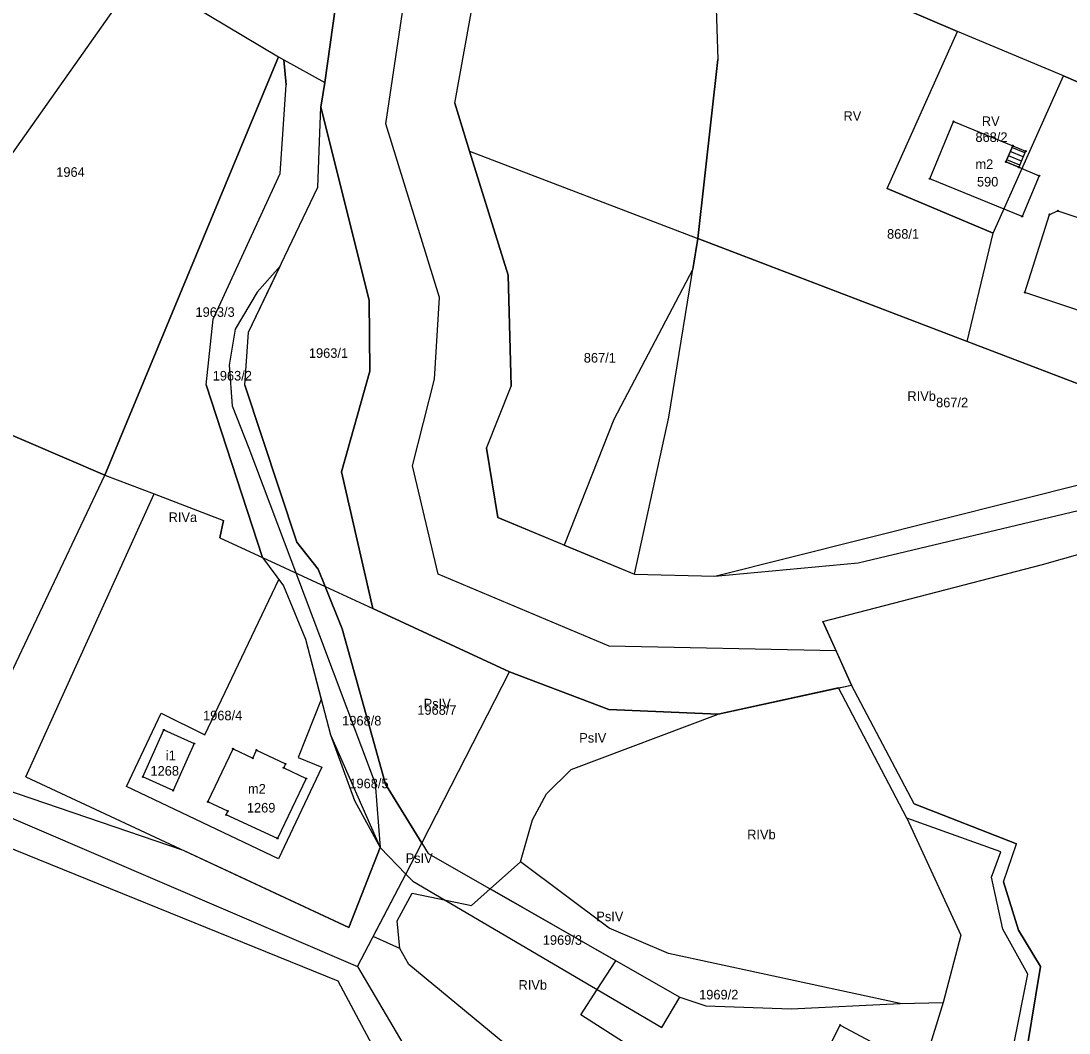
# Model space of a CAD drawing. Extents: x 7498273 to 7499989, y 5499795 to 5500810.
# Drawn here: x 7499569.7 to 7499733.8, y 5499938.6 to 5500097 of the extents above; entities that cross this region are included whole.
import ezdxf

# ---------------------------------------------------------------- set-up
doc = ezdxf.new("R2010")
doc.units = 0
for name, color, linetype in [('209-oznaczenie konturu klasyfikacyjnego', 7, 'Continuous'), ('211-numer działki ewidencyjnej', 7, 'Continuous'), ('217-kontur klasyfikacyjny', 7, 'Continuous'), ('218-kontur użytku gruntowego', 7, 'Continuous'), ('219-działka ewidencyjna', 7, 'Continuous'), ('312-budynek ewidencyjny', 7, 'Continuous'), ('312-oznaczenie budynku ewidencyjnego', 7, 'Continuous'), ('312-oznaczenie budynku ewidencyjnego-Atr117', 7, 'Continuous'), ('352-schody', 7, 'Continuous'), ('Punkt budynku', 7, 'Continuous')]:
    doc.layers.add(name, color=color, linetype=linetype)

# ---------------------------------------------------------------- blocks, each defined once
blk = doc.blocks.new('PUNKTBUD')
blk.add_circle((0, 0), 0.09)

msp = doc.modelspace()

# ---------------------------------------------------------------- linework, layer by layer
at = {"layer": '217-kontur klasyfikacyjny'}
for points in [[(7499558.19, 5500122.34), (7499610.05, 5500091.4)], [(7499716.31, 5500095.35), (7499673.05, 5500113.91)], [(7499617.27, 5500087.37), (7499619.81, 5500105.31)], [(7499678.51, 5500100.63), (7499678.8, 5500090.99)], [(7499705.33, 5500070.78), (7499716.31, 5500095.35)], [(7499732.95, 5500088.45), (7499716.31, 5500095.35)], [(7499610.05, 5500091.4), (7499582.85, 5500025.9)], [(7499611.25, 5500087.04), (7499610.85, 5500090.92)], [(7499610.85, 5500090.92), (7499617.27, 5500087.37)], [(7499678.8, 5500090.99), (7499675.69, 5500062.97)], [(7499721.92, 5500063.8), (7499732.95, 5500088.45)], [(7499773.8, 5500070.79), (7499732.95, 5500088.45)], [(7499610.29, 5500073.13), (7499611.25, 5500087.04)], [(7499616.68, 5500083.52), (7499617.27, 5500087.37)], [(7499624.24, 5500053.31), (7499616.68, 5500083.52)], [(7499599.83, 5500050.32), (7499610.29, 5500073.13)], [(7499721.92, 5500063.8), (7499705.33, 5500070.78)], [(7499675.69, 5500062.97), (7499674.91, 5500058.17)], [(7499717.86, 5500046.86), (7499675.69, 5500062.97)], [(7499717.86, 5500046.86), (7499721.92, 5500063.8)], [(7499605.36, 5500048.28), (7499610.28, 5500058.62)], [(7499610.28, 5500058.62), (7499606.69, 5500054.56)], [(7499674.91, 5500058.17), (7499662.56, 5500034.61)], [(7499606.69, 5500054.56), (7499603.28, 5500048.78)], [(7499624.34, 5500042.2), (7499624.24, 5500053.31)], [(7499598.74, 5500040.05), (7499599.83, 5500050.32)], [(7499603.28, 5500048.78), (7499602.34, 5500043.11)], [(7499604.78, 5500040.01), (7499605.36, 5500048.28)], [(7499760.21, 5500030.68), (7499717.86, 5500046.86)], [(7499582.85, 5500025.9), (7499540.44, 5500044.14)], [(7499602.34, 5500043.11), (7499602.81, 5500036.77)], [(7499619.92, 5500026.45), (7499624.34, 5500042.2)], [(7499607.56, 5500013), (7499598.74, 5500040.05)], [(7499612.91, 5500015.44), (7499604.78, 5500040.01)], [(7499602.81, 5500036.77), (7499605.42, 5500030.12)], [(7499662.56, 5500034.61), (7499654.77, 5500014.98)], [(7499678.36, 5500010.11), (7499760.21, 5500030.68)], [(7499605.42, 5500030.12), (7499616.47, 5500000.79)], [(7499560.59, 5499978.93), (7499582.85, 5500025.9)], [(7499582.85, 5500025.9), (7499590.57, 5500022.99)], [(7499624.81, 5500005.03), (7499619.92, 5500026.45)], [(7499590.57, 5500022.99), (7499601.42, 5500018.82)], [(7499601.42, 5500018.82), (7499600.86, 5500016.12)], [(7499600.86, 5500016.12), (7499607.56, 5500013)], [(7499616.26, 5500011.18), (7499612.91, 5500015.44)], [(7499654.77, 5500014.98), (7499665.75, 5500010.44)], [(7499617.34, 5500008.48), (7499616.26, 5500011.18)], [(7499665.75, 5500010.44), (7499678.36, 5500010.11)], [(7499598.52, 5499985.25), (7499610.07, 5500009.57)], [(7499610.07, 5500009.57), (7499610.8, 5500008.57)], [(7499610.8, 5500008.57), (7499614.26, 5500000.24)], [(7499619.99, 5500001.87), (7499617.34, 5500008.48)], [(7499617.34, 5500008.48), (7499624.81, 5500005.03)], [(7499646.19, 5499995.15), (7499624.81, 5500005.03)], [(7499616.47, 5500000.79), (7499625.18, 5499977.63)], [(7499626.8, 5499977.53), (7499619.99, 5500001.87)], [(7499614.26, 5500000.24), (7499616.74, 5499990.77)], [(7499632.46, 5499968.32), (7499646.19, 5499995.15)], [(7499661.77, 5499989.23), (7499646.19, 5499995.15)], [(7499697.73, 5499992.6), (7499678.88, 5499988.49)], [(7499708.42, 5499972.21), (7499697.73, 5499992.6)], [(7499616.74, 5499990.77), (7499613.14, 5499981.73)], [(7499678.88, 5499988.49), (7499661.77, 5499989.23)], [(7499586.24, 5499977.18), (7499591.69, 5499988.63)], [(7499591.69, 5499988.63), (7499598.52, 5499985.25)], [(7499655.88, 5499979.83), (7499678.88, 5499988.49)], [(7499613.14, 5499981.73), (7499616.8, 5499980.21)], [(7499616.8, 5499980.21), (7499610.04, 5499965.87)], [(7499652.02, 5499976.03), (7499655.88, 5499979.83)], [(7499595.16, 5499967.18), (7499560.59, 5499978.93)], [(7499625.18, 5499977.63), (7499625.95, 5499967.65)], [(7499610.04, 5499965.87), (7499586.24, 5499977.18)], [(7499632.46, 5499968.32), (7499626.8, 5499977.53)], [(7499649.81, 5499971.96), (7499652.02, 5499976.03)], [(7499559.34, 5499971.08), (7499619.31, 5499946.76)], [(7499647.93, 5499965.38), (7499649.81, 5499971.96)], [(7499723.13, 5499966.93), (7499708.42, 5499972.21)], [(7499708.42, 5499972.21), (7499716.88, 5499953.91)], [(7499629.97, 5499963.46), (7499632.46, 5499968.32)], [(7499621.03, 5499955.08), (7499595.16, 5499967.18)], [(7499625.95, 5499967.65), (7499621.03, 5499955.08)], [(7499721.65, 5499962.99), (7499723.13, 5499966.93)], [(7499643.16, 5499961.14), (7499647.93, 5499965.38)], [(7499661.82, 5499954.99), (7499647.93, 5499965.38)], [(7499624.87, 5499953.69), (7499629.97, 5499963.46)], [(7499723.43, 5499954.83), (7499721.65, 5499962.99)], [(7499628.6, 5499956.14), (7499630.97, 5499960.48)], [(7499630.97, 5499960.48), (7499640.26, 5499958.56)], [(7499640.26, 5499958.56), (7499643.16, 5499961.14)], [(7499662.85, 5499949.9), (7499643.16, 5499961.14)], [(7499629.01, 5499951.79), (7499628.6, 5499956.14)], [(7499671.09, 5499951.02), (7499661.82, 5499954.99)], [(7499727.33, 5499947.8), (7499723.43, 5499954.83)], [(7499629.01, 5499951.79), (7499624.87, 5499953.69)], [(7499716.88, 5499953.91), (7499714.09, 5499943.34)], [(7499630.46, 5499949.31), (7499629.01, 5499951.79)], [(7499659.93, 5499945.4), (7499662.85, 5499949.9)], [(7499707.35, 5499943.21), (7499671.09, 5499951.02)], [(7499648.19, 5499934.62), (7499630.46, 5499949.31)], [(7499619.31, 5499946.76), (7499625.09, 5499936)], [(7499725.13, 5499936.77), (7499727.33, 5499947.8)], [(7499657.35, 5499941.41), (7499659.93, 5499945.4)], [(7499659.93, 5499945.4), (7499670.07, 5499939.45)], [(7499670.07, 5499939.45), (7499672.86, 5499944.18)], [(7499672.86, 5499944.18), (7499676.95, 5499942.86)], [(7499690.31, 5499942.38), (7499707.35, 5499943.21)], [(7499707.35, 5499943.21), (7499714.09, 5499943.34)], [(7499714.09, 5499943.34), (7499708.75, 5499926.13)], [(7499676.95, 5499942.86), (7499690.31, 5499942.38)], [(7499664.64, 5499936.76), (7499657.35, 5499941.41)]]:
    msp.add_lwpolyline(points, dxfattribs=at)
at = {"layer": '218-kontur użytku gruntowego'}
for points in [[(7499558.19, 5500122.34), (7499610.05, 5500091.4)], [(7499716.31, 5500095.35), (7499673.05, 5500113.91)], [(7499626.85, 5500080.91), (7499631.03, 5500108.94)], [(7499637.62, 5500084.15), (7499641.56, 5500105.84)], [(7499619.81, 5500105.31), (7499617.27, 5500087.37)], [(7499678.51, 5500100.63), (7499678.8, 5500090.99)], [(7499705.33, 5500070.78), (7499716.31, 5500095.35)], [(7499732.95, 5500088.45), (7499716.31, 5500095.35)], [(7499610.05, 5500091.4), (7499582.85, 5500025.9)], [(7499611.25, 5500087.04), (7499610.85, 5500090.92)], [(7499610.85, 5500090.92), (7499617.27, 5500087.37)], [(7499678.8, 5500090.99), (7499675.69, 5500062.97)], [(7499721.92, 5500063.8), (7499732.95, 5500088.45)], [(7499773.8, 5500070.79), (7499732.95, 5500088.45)], [(7499610.29, 5500073.13), (7499611.25, 5500087.04)], [(7499617.27, 5500087.37), (7499616.68, 5500083.52)], [(7499616.68, 5500083.52), (7499624.24, 5500053.31)], [(7499639.96, 5500076.63), (7499637.62, 5500084.15)], [(7499635.22, 5500053.71), (7499626.85, 5500080.91)], [(7499646, 5500057.24), (7499639.96, 5500076.63)], [(7499599.83, 5500050.32), (7499610.29, 5500073.13)], [(7499721.92, 5500063.8), (7499705.33, 5500070.78)], [(7499675.69, 5500062.97), (7499674.91, 5500058.17)], [(7499717.86, 5500046.86), (7499675.69, 5500062.97)], [(7499717.86, 5500046.86), (7499721.92, 5500063.8)], [(7499605.36, 5500048.28), (7499610.28, 5500058.62)], [(7499610.28, 5500058.62), (7499606.69, 5500054.56)], [(7499674.91, 5500058.17), (7499662.56, 5500034.61)], [(7499646.44, 5500039.87), (7499646, 5500057.24)], [(7499606.69, 5500054.56), (7499603.28, 5500048.78)], [(7499624.24, 5500053.31), (7499624.34, 5500042.2)], [(7499634.46, 5500040.95), (7499635.22, 5500053.71)], [(7499598.74, 5500040.05), (7499599.83, 5500050.32)], [(7499603.28, 5500048.78), (7499602.34, 5500043.11)], [(7499604.78, 5500040.01), (7499605.36, 5500048.28)], [(7499760.21, 5500030.68), (7499717.86, 5500046.86)], [(7499582.85, 5500025.9), (7499540.44, 5500044.14)], [(7499602.34, 5500043.11), (7499602.81, 5500036.77)], [(7499624.34, 5500042.2), (7499619.92, 5500026.45)], [(7499607.56, 5500013), (7499598.74, 5500040.05)], [(7499612.91, 5500015.44), (7499604.78, 5500040.01)], [(7499631.01, 5500027.37), (7499634.46, 5500040.95)], [(7499642.62, 5500030.12), (7499646.44, 5500039.87)], [(7499602.81, 5500036.77), (7499605.42, 5500030.12)], [(7499662.56, 5500034.61), (7499654.77, 5500014.98)], [(7499678.36, 5500010.11), (7499760.21, 5500030.68)], [(7499605.42, 5500030.12), (7499616.47, 5500000.79)], [(7499644.4, 5500019.27), (7499642.62, 5500030.12)], [(7499635.01, 5500010.4), (7499631.01, 5500027.37)], [(7499700.8, 5500012.19), (7499765.3, 5500027.51)], [(7499560.59, 5499978.93), (7499582.85, 5500025.9)], [(7499582.85, 5500025.9), (7499590.57, 5500022.99)], [(7499619.92, 5500026.45), (7499624.81, 5500005.03)], [(7499590.57, 5500022.99), (7499601.42, 5500018.82)], [(7499729.62, 5500011.91), (7499767.93, 5500022.76)], [(7499601.42, 5500018.82), (7499600.86, 5500016.12)], [(7499654.77, 5500014.98), (7499644.4, 5500019.27)], [(7499600.86, 5500016.12), (7499607.56, 5500013)], [(7499616.26, 5500011.18), (7499612.91, 5500015.44)], [(7499654.77, 5500014.98), (7499665.75, 5500010.44)], [(7499678.36, 5500010.11), (7499700.8, 5500012.19)], [(7499617.34, 5500008.48), (7499616.26, 5500011.18)], [(7499665.75, 5500010.44), (7499678.36, 5500010.11)], [(7499695.24, 5500003), (7499729.62, 5500011.91)], [(7499598.52, 5499985.25), (7499610.07, 5500009.57)], [(7499610.07, 5500009.57), (7499610.8, 5500008.57)], [(7499661.78, 5499999.16), (7499635.01, 5500010.4)], [(7499610.8, 5500008.57), (7499614.26, 5500000.24)], [(7499619.99, 5500001.87), (7499617.34, 5500008.48)], [(7499617.34, 5500008.48), (7499624.81, 5500005.03)], [(7499624.81, 5500005.03), (7499646.19, 5499995.15)], [(7499697.34, 5499998.42), (7499695.24, 5500003)], [(7499616.47, 5500000.79), (7499625.18, 5499977.63)], [(7499626.8, 5499977.53), (7499619.99, 5500001.87)], [(7499614.26, 5500000.24), (7499616.74, 5499990.77)], [(7499697.34, 5499998.42), (7499661.78, 5499999.16)], [(7499699.76, 5499993.04), (7499697.34, 5499998.42)], [(7499632.46, 5499968.32), (7499646.19, 5499995.15)], [(7499646.19, 5499995.15), (7499661.77, 5499989.23)], [(7499678.88, 5499988.49), (7499697.73, 5499992.6)], [(7499697.73, 5499992.6), (7499699.76, 5499993.04)], [(7499708.42, 5499972.21), (7499697.73, 5499992.6)], [(7499709.57, 5499974.46), (7499699.76, 5499993.04)], [(7499616.74, 5499990.77), (7499613.14, 5499981.73)], [(7499661.77, 5499989.23), (7499678.88, 5499988.49)], [(7499586.24, 5499977.18), (7499591.69, 5499988.63)], [(7499591.69, 5499988.63), (7499598.52, 5499985.25)], [(7499655.88, 5499979.83), (7499678.88, 5499988.49)], [(7499613.14, 5499981.73), (7499616.8, 5499980.21)], [(7499616.8, 5499980.21), (7499610.04, 5499965.87)], [(7499652.02, 5499976.03), (7499655.88, 5499979.83)], [(7499595.16, 5499967.18), (7499560.59, 5499978.93)], [(7499625.18, 5499977.63), (7499625.95, 5499967.65)], [(7499610.04, 5499965.87), (7499586.24, 5499977.18)], [(7499632.46, 5499968.32), (7499626.8, 5499977.53)], [(7499649.81, 5499971.96), (7499652.02, 5499976.03)], [(7499725.58, 5499968.21), (7499709.57, 5499974.46)], [(7499559.34, 5499971.08), (7499619.31, 5499946.76)], [(7499647.93, 5499965.38), (7499649.81, 5499971.96)], [(7499723.13, 5499966.93), (7499708.42, 5499972.21)], [(7499708.42, 5499972.21), (7499716.88, 5499953.91)], [(7499629.97, 5499963.46), (7499632.46, 5499968.32)], [(7499723.51, 5499962.26), (7499725.58, 5499968.21)], [(7499621.03, 5499955.08), (7499595.16, 5499967.18)], [(7499625.95, 5499967.65), (7499621.03, 5499955.08)], [(7499721.65, 5499962.99), (7499723.13, 5499966.93)], [(7499643.16, 5499961.14), (7499647.93, 5499965.38)], [(7499661.82, 5499954.99), (7499647.93, 5499965.38)], [(7499624.87, 5499953.69), (7499629.97, 5499963.46)], [(7499723.43, 5499954.83), (7499721.65, 5499962.99)], [(7499725.86, 5499954.7), (7499723.51, 5499962.26)], [(7499628.6, 5499956.14), (7499630.97, 5499960.48)], [(7499630.97, 5499960.48), (7499640.26, 5499958.56)], [(7499640.26, 5499958.56), (7499643.16, 5499961.14)], [(7499662.85, 5499949.9), (7499643.16, 5499961.14)], [(7499629.01, 5499951.79), (7499628.6, 5499956.14)], [(7499671.09, 5499951.02), (7499661.82, 5499954.99)], [(7499727.33, 5499947.8), (7499723.43, 5499954.83)], [(7499729.34, 5499948.99), (7499725.86, 5499954.7)], [(7499629.01, 5499951.79), (7499624.87, 5499953.69)], [(7499716.88, 5499953.91), (7499714.09, 5499943.34)], [(7499630.46, 5499949.31), (7499629.01, 5499951.79)], [(7499659.93, 5499945.4), (7499662.85, 5499949.9)], [(7499707.35, 5499943.21), (7499671.09, 5499951.02)], [(7499648.19, 5499934.62), (7499630.46, 5499949.31)], [(7499727.2, 5499936.01), (7499729.34, 5499948.99)], [(7499619.31, 5499946.76), (7499625.09, 5499936)], [(7499725.13, 5499936.77), (7499727.33, 5499947.8)], [(7499657.35, 5499941.41), (7499659.93, 5499945.4)], [(7499659.93, 5499945.4), (7499670.07, 5499939.45)], [(7499670.07, 5499939.45), (7499672.86, 5499944.18)], [(7499672.86, 5499944.18), (7499676.95, 5499942.86)], [(7499690.31, 5499942.38), (7499707.35, 5499943.21)], [(7499707.35, 5499943.21), (7499714.09, 5499943.34)], [(7499714.09, 5499943.34), (7499708.75, 5499926.13)], [(7499676.95, 5499942.86), (7499690.31, 5499942.38)], [(7499664.64, 5499936.76), (7499657.35, 5499941.41)]]:
    msp.add_lwpolyline(points, dxfattribs=at)
at = {"layer": '219-działka ewidencyjna'}
for points in [[(7499558.19, 5500122.34), (7499610.05, 5500091.4)], [(7499673.05, 5500113.91), (7499716.31, 5500095.35)], [(7499637.62, 5500084.15), (7499641.56, 5500105.84)], [(7499617.27, 5500087.37), (7499619.81, 5500105.31)], [(7499678.51, 5500100.63), (7499678.8, 5500090.99)], [(7499562.42, 5500067.86), (7499584.23, 5500098.69)], [(7499705.33, 5500070.78), (7499716.31, 5500095.35)], [(7499732.95, 5500088.45), (7499716.31, 5500095.35)], [(7499582.85, 5500025.9), (7499610.05, 5500091.4)], [(7499610.05, 5500091.4), (7499610.85, 5500090.92)], [(7499610.85, 5500090.92), (7499617.27, 5500087.37)], [(7499610.85, 5500090.92), (7499611.25, 5500087.04)], [(7499675.69, 5500062.97), (7499678.8, 5500090.99)], [(7499721.92, 5500063.8), (7499732.95, 5500088.45)], [(7499732.95, 5500088.45), (7499773.8, 5500070.79)], [(7499610.29, 5500073.13), (7499611.25, 5500087.04)], [(7499616.68, 5500083.52), (7499617.27, 5500087.37)], [(7499616.52, 5500079.52), (7499616.68, 5500083.52)], [(7499616.68, 5500083.52), (7499624.24, 5500053.31)], [(7499637.62, 5500084.15), (7499639.96, 5500076.63)], [(7499616.18, 5500071.01), (7499616.52, 5500079.52)], [(7499639.96, 5500076.63), (7499646, 5500057.24)], [(7499639.96, 5500076.63), (7499675.69, 5500062.97)], [(7499599.83, 5500050.32), (7499610.29, 5500073.13)], [(7499605.36, 5500048.28), (7499616.18, 5500071.01)], [(7499705.33, 5500070.78), (7499721.92, 5500063.8)], [(7499671.12, 5500034.99), (7499675.69, 5500062.97)], [(7499675.69, 5500062.97), (7499760.21, 5500030.68)], [(7499646, 5500057.24), (7499646.44, 5500039.87)], [(7499624.24, 5500053.31), (7499624.34, 5500042.2)], [(7499598.74, 5500040.05), (7499599.83, 5500050.32)], [(7499604.78, 5500040.01), (7499605.36, 5500048.28)], [(7499540.44, 5500044.14), (7499582.85, 5500025.9)], [(7499619.92, 5500026.45), (7499624.34, 5500042.2)], [(7499598.74, 5500040.05), (7499607.56, 5500013)], [(7499604.78, 5500040.01), (7499612.91, 5500015.44)], [(7499642.62, 5500030.12), (7499646.44, 5500039.87)], [(7499665.75, 5500010.44), (7499671.12, 5500034.99)], [(7499678.36, 5500010.11), (7499760.21, 5500030.68)], [(7499642.62, 5500030.12), (7499644.4, 5500019.27)], [(7499582.85, 5500025.9), (7499590.57, 5500022.99)], [(7499619.92, 5500026.45), (7499624.81, 5500005.03)], [(7499570.5, 5499978.71), (7499590.57, 5500022.99)], [(7499590.57, 5500022.99), (7499601.42, 5500018.82)], [(7499729.62, 5500011.91), (7499767.93, 5500022.76)], [(7499600.86, 5500016.12), (7499601.42, 5500018.82)], [(7499644.4, 5500019.27), (7499665.75, 5500010.44)], [(7499600.86, 5500016.12), (7499607.56, 5500013)], [(7499612.91, 5500015.44), (7499616.26, 5500011.18)], [(7499607.56, 5500013), (7499610.8, 5500008.57)], [(7499607.56, 5500013), (7499617.34, 5500008.48)], [(7499616.26, 5500011.18), (7499617.34, 5500008.48)], [(7499665.75, 5500010.44), (7499678.36, 5500010.11)], [(7499695.24, 5500003), (7499729.62, 5500011.91)], [(7499610.8, 5500008.57), (7499614.26, 5500000.24)], [(7499617.34, 5500008.48), (7499624.81, 5500005.03)], [(7499617.34, 5500008.48), (7499619.99, 5500001.87)], [(7499624.81, 5500005.03), (7499646.19, 5499995.15)], [(7499695.24, 5500003), (7499699.76, 5499993.04)], [(7499619.99, 5500001.87), (7499626.8, 5499977.53)], [(7499614.26, 5500000.24), (7499618.18, 5499985.24)], [(7499632.46, 5499968.32), (7499646.19, 5499995.15)], [(7499661.77, 5499989.23), (7499646.19, 5499995.15)], [(7499678.88, 5499988.49), (7499699.76, 5499993.04)], [(7499709.57, 5499974.46), (7499699.76, 5499993.04)], [(7499661.77, 5499989.23), (7499678.88, 5499988.49)], [(7499618.18, 5499985.24), (7499621.96, 5499974.99)], [(7499618.18, 5499985.24), (7499625.95, 5499967.65)], [(7499570.5, 5499978.71), (7499621.03, 5499955.08)], [(7499626.8, 5499977.53), (7499632.46, 5499968.32)], [(7499561.45, 5499975.14), (7499622.43, 5499949.02)], [(7499621.96, 5499974.99), (7499625.95, 5499967.65)], [(7499709.57, 5499974.46), (7499725.58, 5499968.21)], [(7499629.97, 5499963.46), (7499632.46, 5499968.32)], [(7499632.46, 5499968.32), (7499633.45, 5499966.69)], [(7499723.51, 5499962.26), (7499725.58, 5499968.21)], [(7499621.03, 5499955.08), (7499625.95, 5499967.65)], [(7499625.95, 5499967.65), (7499629.97, 5499963.46)], [(7499633.45, 5499966.69), (7499672.86, 5499944.18)], [(7499622.43, 5499949.02), (7499629.97, 5499963.46)], [(7499629.97, 5499963.46), (7499631.05, 5499962.34)], [(7499631.05, 5499962.34), (7499670.07, 5499939.45)], [(7499723.51, 5499962.26), (7499725.86, 5499954.7)], [(7499725.86, 5499954.7), (7499729.34, 5499948.99)], [(7499622.43, 5499949.02), (7499630.7, 5499934.9)], [(7499729.34, 5499948.99), (7499727.2, 5499936.01)], [(7499670.07, 5499939.45), (7499672.86, 5499944.18)]]:
    msp.add_lwpolyline(points, dxfattribs=at)
at = {"layer": '312-budynek ewidencyjny'}
for points in [[(7499712, 5500072.32), (7499715.7, 5500081.28)], [(7499715.7, 5500081.28), (7499724.97, 5500077.49)], [(7499724.97, 5500077.49), (7499723.92, 5500074.96)], [(7499723.92, 5500074.96), (7499725.95, 5500074.11)], [(7499725.95, 5500074.11), (7499729.11, 5500072.8)], [(7499729.11, 5500072.8), (7499726.45, 5500066.43)], [(7499726.45, 5500066.43), (7499712, 5500072.32)], [(7499726.88, 5500054.5), (7499730.73, 5500066.72)], [(7499730.73, 5500066.72), (7499732.05, 5500067.29)], [(7499732.05, 5500067.29), (7499737.21, 5500065.58)], [(7499742.97, 5500049.16), (7499726.88, 5500054.5)], [(7499588.8, 5499978.68), (7499592.09, 5499986.02)], [(7499592.09, 5499986.02), (7499596.84, 5499983.89)], [(7499596.84, 5499983.89), (7499593.55, 5499976.55)], [(7499599, 5499974.78), (7499602.92, 5499983.08)], [(7499602.92, 5499983.08), (7499606.02, 5499981.62)], [(7499606.02, 5499981.62), (7499606.61, 5499982.88)], [(7499606.61, 5499982.88), (7499611.14, 5499980.71)], [(7499611.14, 5499980.71), (7499610.85, 5499980.11)], [(7499610.85, 5499980.11), (7499614.36, 5499978.41)], [(7499593.55, 5499976.55), (7499588.8, 5499978.68)], [(7499614.36, 5499978.41), (7499609.89, 5499969.05)], [(7499602.12, 5499973.32), (7499599, 5499974.78)], [(7499601.85, 5499972.75), (7499602.12, 5499973.32)], [(7499609.89, 5499969.05), (7499601.85, 5499972.75)], [(7499694.69, 5499933.28), (7499697.97, 5499939.8)], [(7499697.97, 5499939.8), (7499705.09, 5499936.01)]]:
    msp.add_lwpolyline(points, dxfattribs=at)
at = {"layer": '352-schody'}
msp.add_lwpolyline([(7499723.92, 5500074.96), (7499724.97, 5500077.49), (7499727, 5500076.64), (7499725.95, 5500074.11)], close=True, dxfattribs=at)
msp.add_lwpolyline([(7499723.92, 5500074.96), (7499724.97, 5500077.49), (7499727, 5500076.64), (7499725.95, 5500074.11)], close=True, dxfattribs=at)
for points in [[(7499726.623, 5500075.733), (7499724.591, 5500076.576)], [(7499726.892, 5500076.379), (7499724.859, 5500077.223)], [(7499726.087, 5500074.44), (7499724.054, 5500075.283)], [(7499726.355, 5500075.086), (7499724.322, 5500075.93)]]:
    msp.add_lwpolyline(points, dxfattribs=at)

# ---------------------------------------------------------------- block references
at = {"layer": 'Punkt budynku'}
for p in [(7499715.7, 5500081.28), (7499724.97, 5500077.49), (7499727, 5500076.64), (7499723.92, 5500074.96), (7499725.95, 5500074.11), (7499729.11, 5500072.8), (7499712, 5500072.32), (7499726.45, 5500066.43), (7499730.73, 5500066.72), (7499732.05, 5500067.29), (7499726.88, 5500054.5), (7499592.09, 5499986.02), (7499596.84, 5499983.89), (7499602.92, 5499983.08), (7499606.61, 5499982.88), (7499606.02, 5499981.62), (7499610.85, 5499980.11), (7499611.14, 5499980.71), (7499588.8, 5499978.68), (7499614.36, 5499978.41), (7499593.55, 5499976.55), (7499599, 5499974.78), (7499601.85, 5499972.75), (7499602.12, 5499973.32), (7499609.89, 5499969.05), (7499697.97, 5499939.8)]:
    msp.add_blockref('PUNKTBUD', p, dxfattribs=at)

# ---------------------------------------------------------------- texts
at = {"layer": '209-oznaczenie konturu klasyfikacyjnego'}
for s, p in [('RV', (7499698.49, 5500081.39)), ('RV', (7499720.14, 5500080.58)), ('RIVb', (7499708.49, 5500037.54)), ('RIVa', (7499592.84, 5500018.58)), ('PsIV', (7499632.77, 5499989.4)), ('PsIV', (7499657.12, 5499984.04)), ('RIVb', (7499683.41, 5499968.91)), ('PsIV', (7499629.95, 5499965.2)), ('PsIV', (7499659.79, 5499956.08)), ('RIVb', (7499647.62, 5499945.36))]:
    msp.add_text(s, height=1.5, dxfattribs=at).set_placement(p)
at = {"layer": '211-numer działki ewidencyjnej'}
for s, p in [('868/2', (7499719.14, 5500078.08)), ('1964', (7499575.25, 5500072.62)), ('868/1', (7499705.3, 5500062.93)), ('1963/3', (7499597.05, 5500050.7)), ('1963/1', (7499614.8, 5500044.28)), ('867/1', (7499657.83, 5500043.54)), ('1963/2', (7499599.74, 5500040.73)), ('867/2', (7499712.98, 5500036.54)), ('1968/4', (7499598.23, 5499987.54)), ('1968/7', (7499631.77, 5499988.4)), ('1968/8', (7499620.01, 5499986.73)), ('1968/5', (7499621.13, 5499976.9)), ('1969/3', (7499651.42, 5499952.39)), ('1969/2', (7499675.89, 5499943.84))]:
    msp.add_text(s, height=1.5, dxfattribs=at).set_placement(p)
at = {"layer": '312-oznaczenie budynku ewidencyjnego'}
for s, p in [('590', (7499719.38, 5500071.1)), ('1268', (7499590, 5499978.88)), ('1269', (7499605.09, 5499973.1))]:
    msp.add_text(s, height=1.5, dxfattribs=at).set_placement(p)
at = {"layer": '312-oznaczenie budynku ewidencyjnego-Atr117'}
for s, p in [('m2', (7499719.146, 5500073.86)), ('i1', (7499592.402, 5499981.29)), ('m2', (7499605.266, 5499976.07))]:
    msp.add_text(s, height=1.5, dxfattribs=at).set_placement(p)

doc.saveas('drawing.dxf')
